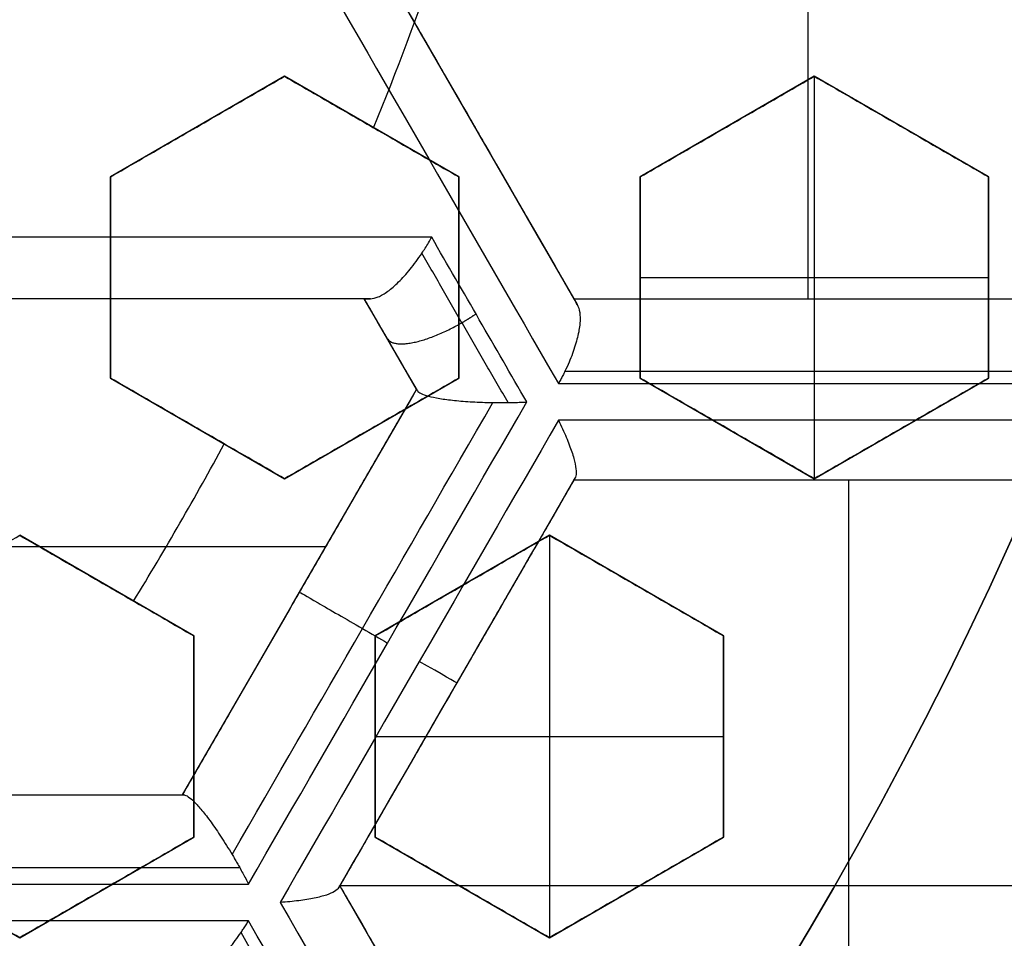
# Model space of a CAD drawing. Header units: centimetres. Extents: x -10 to 8.9, y -34.1 to -8.
# Tile 754 of 1056: x -6.185 to -6.049, y -33.486 to -33.359. Entities that reach past the tile are written whole.
import ezdxf

# ---------------------------------------------------------------- set-up
doc = ezdxf.new("R2010")
doc.units = ezdxf.units.CM
doc.layers.add('Default', color=7, linetype='Continuous', true_color=0x000000)

msp = doc.modelspace()

# ---------------------------------------------------------------- linework, layer by layer
at = {"layer": 'Default'}
for p, q in [((-6.076397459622, -33.28585863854, -1.065), (-6.076397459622, -33.39757591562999, -1.065)), ((-6.140897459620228, -33.34171727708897, -1.160801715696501), (-6.108647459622, -33.39757591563, -1.160801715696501)), ((-6.148500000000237, -33.36694675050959, 0.1972172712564), (-6.172499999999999, -33.38080315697, 0.1972172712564)), ((-6.124500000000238, -33.38080315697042, 0.1916593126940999), (-6.148500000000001, -33.36694675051, 0.1916593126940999)), ((-6.075500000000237, -33.36694675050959, 0.182440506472), (-6.099499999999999, -33.38080315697, 0.182440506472)), ((-6.0755, -33.36694675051, 0.1625), (-6.0755, -33.42237237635, 0.1625)), ((-6.051500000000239, -33.38080315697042, 0.17920345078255), (-6.075500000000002, -33.36694675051, 0.17920345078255)), ((-6.124538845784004, -33.37005122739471, -1.246571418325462), (-6.124538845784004, -33.37005122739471, -1.065)), ((-6.160500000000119, -33.37387495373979, 0.1706659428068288), (-6.160500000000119, -33.37387495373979, 0.2238748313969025)), ((-6.13650000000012, -33.37387495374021, 0.1626143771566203), (-6.13650000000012, -33.37387495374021, 0.2158232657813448)), ((-6.087500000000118, -33.37387495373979, 0.1625), (-6.087500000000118, -33.37387495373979, 0.1991856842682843)), ((-6.06350000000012, -33.37387495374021, 0.1625), (-6.06350000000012, -33.37387495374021, 0.1909563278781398)), ((-6.1725, -33.38080315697, 0.19795720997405), (-6.1725, -33.40851596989, 0.19795720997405)), ((-6.1245, -33.40851596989, 0.1866625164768), (-6.1245, -33.38080315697, 0.1866625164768)), ((-6.0995, -33.38080315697, 0.182440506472), (-6.0995, -33.40851596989, 0.182440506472)), ((-6.051500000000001, -33.40851596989, 0.17425046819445), (-6.051500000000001, -33.38080315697, 0.17425046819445)), ((-6.1725, -33.39465956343, 0.1714188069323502), (-6.1725, -33.39465956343, 0.2246276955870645)), ((-6.1245, -33.39465956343, 0.1625), (-6.1245, -33.39465956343, 0.2088351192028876)), ((-6.0995, -33.39465956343, 0.1625), (-6.051500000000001, -33.39465956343, 0.1625)), ((-6.0995, -33.39465956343, 0.1625), (-6.0995, -33.39465956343, 0.2004855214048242)), ((-6.051500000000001, -33.39465956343, 0.1625), (-6.051500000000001, -33.39465956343, 0.1842653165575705)), ((-6.137514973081, -33.39757591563, -1.1737728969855), (-6.252081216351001, -33.39757591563, -1.1737728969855)), ((-6.130298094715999, -33.41007591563, -1.1535325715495), (-6.137514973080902, -33.39757591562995, -1.1535325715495)), ((-6.108647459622, -33.39757591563, -1.1482013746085), (-6.044147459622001, -33.39757591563, -1.1482013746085)), ((-6.076132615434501, -33.39757591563, -1.217619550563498), (-6.076132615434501, -33.39757591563, -1.065)), ((-6.133858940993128, -33.40390834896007, -1.239551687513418), (-6.133858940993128, -33.40390834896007, -1.065)), ((-6.172499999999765, -33.40851596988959, 0.19239925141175), (-6.148500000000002, -33.42237237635, 0.19239925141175)), ((-6.148499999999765, -33.42237237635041, 0.18735794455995), (-6.124500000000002, -33.40851596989, 0.18735794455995)), ((-6.099499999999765, -33.40851596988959, 0.18048429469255), (-6.075500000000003, -33.42237237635, 0.18048429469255)), ((-6.075499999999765, -33.42237237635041, 0.1754644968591), (-6.051500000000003, -33.40851596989, 0.1754644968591)), ((-6.162548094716, -33.46593455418, -1.150562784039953), (-6.130298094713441, -33.41007591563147, -1.150562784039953)), ((-6.160499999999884, -33.41544417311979, 0.1640483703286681), (-6.160499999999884, -33.41544417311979, 0.2172572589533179)), ((-6.136499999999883, -33.41544417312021, 0.1625), (-6.136499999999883, -33.41544417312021, 0.2095209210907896)), ((-6.087499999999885, -33.41544417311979, 0.1625), (-6.087499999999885, -33.41544417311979, 0.1934494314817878)), ((-6.063499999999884, -33.41544417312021, 0.1625), (-6.063499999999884, -33.41544417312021, 0.1854646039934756)), ((-6.108647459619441, -33.42257591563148, -1.149470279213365), (-6.140897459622, -33.47843455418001, -1.149470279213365)), ((-6.044147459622, -33.42257591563, -1.1477292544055), (-6.108647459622, -33.42257591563, -1.1477292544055)), ((-6.0757858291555, -33.42257591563, -1.216509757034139), (-6.0757858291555, -33.42257591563, -1.065)), ((-6.070792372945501, -33.42257591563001, -1.065), (-6.070792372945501, -33.53429319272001, -1.065)), ((-6.161000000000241, -33.44402301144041, 0.19239925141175), (-6.185, -33.43016660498, 0.19239925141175)), ((-6.112000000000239, -33.43016660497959, 0.18344899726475), (-6.135999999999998, -33.44402301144, 0.18344899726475)), ((-6.112, -33.43016660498, 0.1625), (-6.112, -33.48559223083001, 0.1625)), ((-6.088000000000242, -33.44402301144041, 0.1808208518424), (-6.112, -33.43016660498, 0.1808208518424)), ((-6.142814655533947, -33.431755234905, -1.065), (-6.246781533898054, -33.431755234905, -1.065)), ((-6.173000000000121, -33.43709480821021, 0.1640483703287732), (-6.173000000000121, -33.43709480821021, 0.217257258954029)), ((-6.146423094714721, -33.43800523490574, -1.235648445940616), (-6.146423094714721, -33.43800523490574, -1.065)), ((-6.124000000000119, -33.43709480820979, 0.1625), (-6.124000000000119, -33.43709480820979, 0.2018223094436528)), ((-6.10000000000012, -33.43709480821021, 0.1625), (-6.10000000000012, -33.43709480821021, 0.1941042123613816)), ((-6.161, -33.47173582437, 0.18735794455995), (-6.161, -33.44402301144, 0.18735794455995)), ((-6.136, -33.44402301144, 0.18344899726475), (-6.136, -33.47173582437, 0.18344899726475)), ((-6.088000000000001, -33.47173582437, 0.1757832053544), (-6.088000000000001, -33.44402301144, 0.1757832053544)), ((-6.124772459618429, -33.45050523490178, -1.233452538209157), (-6.124772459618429, -33.45050523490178, -1.065)), ((-6.161, -33.457879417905, 0.1625), (-6.161, -33.457879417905, 0.2095209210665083)), ((-6.136, -33.457879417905, 0.1625), (-6.136, -33.457879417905, 0.201822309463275)), ((-6.136, -33.457879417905, 0.1625), (-6.088000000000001, -33.457879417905, 0.1625)), ((-6.088000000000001, -33.457879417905, 0.1625), (-6.088000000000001, -33.457879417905, 0.1866966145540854)), ((-6.227048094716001, -33.46593455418, -1.1614163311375), (-6.162548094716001, -33.46593455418, -1.1614163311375)), ((-6.208999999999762, -33.47173582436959, 0.1916593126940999), (-6.185, -33.48559223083, 0.1916593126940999)), ((-6.184999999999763, -33.48559223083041, 0.1866625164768), (-6.161000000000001, -33.47173582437, 0.1866625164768)), ((-6.135999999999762, -33.47173582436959, 0.1808208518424), (-6.111999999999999, -33.48559223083, 0.1808208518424)), ((-6.111999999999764, -33.48559223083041, 0.1757832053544), (-6.088000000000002, -33.47173582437, 0.1757832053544)), ((-6.172999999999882, -33.47866402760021, 0.1625), (-6.172999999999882, -33.47866402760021, 0.2088351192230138)), ((-6.011897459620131, -33.47843455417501, -1.065), (-6.140897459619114, -33.47843455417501, -1.065)), ((-6.140897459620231, -33.47843455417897, -1.1477292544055), (-6.108647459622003, -33.53429319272, -1.1477292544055)), ((-6.123999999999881, -33.47866402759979, 0.1625), (-6.123999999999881, -33.47866402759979, 0.1941042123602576)), ((-6.099999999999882, -33.47866402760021, 0.1625), (-6.099999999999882, -33.47866402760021, 0.1866966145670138))]:
    msp.add_line(p, q, dxfattribs=at)
for centre, radius, start, end in [((-6.550000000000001, -33.20500000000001, 0.45), 0.6000000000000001, 270, 90), ((-6.550000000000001, -33.20500000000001, 0.35), 0.6000000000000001, 270, 90), ((-6.550000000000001, -33.20500000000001, -1.24), 0.6400000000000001, 180, 0), ((-6.550000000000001, -33.20500000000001, 0.2), 0.6367740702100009, 180, 0), ((-6.550000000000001, -33.20500000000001, 0.1625), 0.6231698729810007, 180, 0), ((-6.550000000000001, -33.20500000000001, 0.17875), 0.6075000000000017, 180, 0), ((-6.550000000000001, -33.20500000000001, -1.230490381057), 0.6075000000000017, 180, 0), ((-6.550000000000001, -33.20500000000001, 0.1782088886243), 0.55, 180, 0), ((-6.550000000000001, -33.20500000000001, 0.195), 0.55, 180, 0), ((-6.550000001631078, -33.20499999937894, 0.1625), 0.4469695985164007, 337.779203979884, 341.0279703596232), ((-6.55000000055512, -33.20499999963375, 0.1625), 0.4469695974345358, 328.397451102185, 331.6025488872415)]:
    msp.add_arc(centre, radius, start, end, dxfattribs=at)
at = {"layer": 'Default', "extrusion": (0, 0, -1)}
for centre, radius, start, end in [((6.550000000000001, -33.20500000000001, -0.4), 0.5999999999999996, 90, 270), ((6.550000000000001, -33.20500000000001, -0.2), 0.6367740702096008, 180, 0), ((6.550000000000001, -33.20500000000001, -0.1809807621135), 0.6125, 180, 0), ((6.550000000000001, -33.20500000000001, -0.1625), 0.6075000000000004, 180, 0), ((6.550000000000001, -33.20500000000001, -0.195), 0.6075000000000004, 180, 0), ((6.550000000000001, -33.20500000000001, 1.220980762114), 0.6075, 180, 0), ((6.550000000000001, -33.20500000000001, 1.24), 0.6075000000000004, 180, 0), ((6.550000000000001, -33.20500000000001, -0.18660444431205), 0.5500000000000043, 180, 0)]:
    msp.add_arc(centre, radius, start, end, dxfattribs=at)
at = {"layer": 'Default', "extrusion": (-0.8660254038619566, -0.4999999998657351, 4.885096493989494e-10)}
msp.add_arc((25.48137353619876, -0.145000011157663, 21.99671305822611), 1.167293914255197, 285.9026967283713, 289.8586017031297, dxfattribs=at)
at = {"layer": 'Default', "extrusion": (-0.8660254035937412, -0.5000000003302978, -1.041159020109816e-09)}
msp.add_arc((25.48137352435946, -0.1449999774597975, 21.98903185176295), 1.157566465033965, 286.2000596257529, 289.60414411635, dxfattribs=at)
at = {"layer": 'Default', "extrusion": (-0.8660254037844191, -0.5000000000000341, 0)}
msp.add_arc((25.48137353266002, -0.145, 21.98903184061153), 1.157566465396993, 287.2949295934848, 289.6041441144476, dxfattribs=at)
at = {"layer": 'Default', "extrusion": (0, 1, 0)}
for centre, radius, start, end in [((6.550000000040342, -0.1449999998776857, -33.38911016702), 1.185792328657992, 249.1643214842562, 255.6146797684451), ((6.550000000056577, -0.1449999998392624, -33.39757591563), 1.175910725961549, 249.4213197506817, 255.3240723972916), ((6.549999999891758, -0.1450000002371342, -33.41432025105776), 1.181602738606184, 244.1108217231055, 248.1775356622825), ((6.549999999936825, -0.1450000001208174, -33.42257591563), 1.171756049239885, 244.3578792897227, 247.8731095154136), ((6.550000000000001, -0.145, -33.42257591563), 1.171756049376, 245.2805118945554, 247.8731095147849), ((6.550000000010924, -0.1449999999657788, -33.48325333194), 1.167293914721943, 250.1413982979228, 254.0973032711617)]:
    msp.add_arc(centre, radius, start, end, dxfattribs=at)
at = {"layer": 'Default', "extrusion": (0.8660254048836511, 0.4999999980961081, -6.266788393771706e-09)}
msp.add_arc((-25.48137358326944, -0.1450001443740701, -22.00175501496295), 1.168484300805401, 250.162478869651, 251.5224791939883, dxfattribs=at)
at = {"layer": 'Default', "extrusion": (0.8660254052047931, 0.499999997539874, -8.277809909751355e-09)}
msp.add_arc((-25.48137359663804, -0.145000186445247, -22.01403175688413), 1.158746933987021, 250.4556903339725, 251.2212177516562, dxfattribs=at)
at = {"layer": 'Default', "extrusion": (0, -1, 0)}
for centre, radius, start, end in [((-6.549999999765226, -0.1450000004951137, 33.39757591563), 1.172630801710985, 292.109512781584, 295.5840273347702), ((-6.550000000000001, -0.145, 33.39757591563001), 1.172630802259, 292.1095127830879, 295.5840273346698), ((-6.549999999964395, -0.1450000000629, 33.40927823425), 1.182484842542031, 291.8053506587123, 295.8684360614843), ((-6.550000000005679, -0.1449999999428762, 33.46593455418), 1.158746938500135, 286.1831022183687, 289.5443096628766), ((-6.549999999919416, -0.1450000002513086, 33.47821131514), 1.168484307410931, 285.8860672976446, 289.8375211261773)]:
    msp.add_arc(centre, radius, start, end, dxfattribs=at)
at = {"layer": 'Default', "extrusion": (2.997276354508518e-07, -0.9999999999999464, 1.324079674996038e-07)}
msp.add_arc((-6.550010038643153, -0.1450041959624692, 33.40757394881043), 1.182631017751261, 291.8489752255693, 295.8196669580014, dxfattribs=at)
at = {"layer": 'Default', "extrusion": (0.8660254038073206, -0.4999999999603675, -2.621848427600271e-09)}
msp.add_arc((-32.03137353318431, -0.1449999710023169, 11.39604407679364), 1.090648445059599, 268.305541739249, 271.694458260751, dxfattribs=at)
at = {"layer": 'Default', "extrusion": (0.8660254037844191, -0.5000000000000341, 0)}
msp.add_arc((-32.03137353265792, -0.145, 11.39604407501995), 1.090648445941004, 268.3055417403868, 271.6944582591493, dxfattribs=at)
at = {"layer": 'Default', "extrusion": (0.8660254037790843, -0.5000000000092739, 3.276220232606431e-10)}
msp.add_arc((-32.03137353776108, -0.1449998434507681, 11.40604411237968), 1.100648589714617, 268.1290001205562, 271.8710004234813, dxfattribs=at)
at = {"layer": 'Default', "extrusion": (0.8660254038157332, -0.4999999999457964, 1.870646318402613e-09)}
msp.add_arc((-32.03137353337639, -0.1450000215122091, 11.41004415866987), 1.099813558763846, 268.0020805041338, 271.9979194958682, dxfattribs=at)
at = {"layer": 'Default', "extrusion": (-0.8660254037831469, 0.5000000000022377, 1.346667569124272e-12)}
msp.add_arc((32.03137353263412, -0.1449999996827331, -11.41508617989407), 1.097599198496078, 267.9980481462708, 272.0019518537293, dxfattribs=at)
at = {"layer": 'Default', "extrusion": (-0.8660254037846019, 0.4999999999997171, 4.427160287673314e-10)}
msp.add_arc((32.03137353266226, -0.1449999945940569, -11.42104407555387), 1.088452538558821, 268.2845792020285, 271.7154207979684, dxfattribs=at)
at = {"layer": 'Default', "extrusion": (-0.5000000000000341, -0.8660254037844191, 5.448157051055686e-17)}
for start, end in [(179.999999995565, 270), (270, 293.5787285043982)]:
    msp.add_arc((11.40604407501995, -1.235648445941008, 32.03137353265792), 0.01, start, end, dxfattribs=at)
at = {"layer": 'Default', "extrusion": (0.4999999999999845, 0.8660254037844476, -2.117693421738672e-17)}
msp.add_arc((-11.41104407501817, -1.233452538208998, -32.03137353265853), 0.01, 180.0000000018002, 246.1583388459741, dxfattribs=at)
at = {"layer": 'Default', "extrusion": (-7.166319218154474e-08, -0.9999999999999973, -2.308641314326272e-08)}
msp.add_arc((-6.549997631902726, -0.1449991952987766, 33.4759350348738), 1.168746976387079, 285.9466840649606, 289.7695032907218, dxfattribs=at)
at = {"layer": 'Default', "extrusion": (-0.8660254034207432, -0.5000000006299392, -1.498346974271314e-09)}
msp.add_arc((25.48137351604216, -0.1449999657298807, 22.05739049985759), 1.171756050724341, 292.1268904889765, 295.6421207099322, dxfattribs=at)
at = {"layer": 'Default', "extrusion": (-0.8660254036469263, -0.5000000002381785, -6.160139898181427e-10)}
msp.add_arc((25.48137352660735, -0.1449999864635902, 22.06564615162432), 1.181602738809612, 291.822464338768, 295.8891782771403, dxfattribs=at)
at = {"layer": 'Default', "extrusion": (0.8660254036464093, 0.5000000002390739, 6.18907952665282e-10)}
msp.add_arc((-25.48137352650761, -0.1449999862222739, -22.07068816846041), 1.182484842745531, 244.1315639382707, 248.1946493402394, dxfattribs=at)
at = {"layer": 'Default', "extrusion": (0.8660255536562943, 0.4999997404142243, 1.324170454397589e-07)}
msp.add_arc((-25.48138020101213, -0.1449970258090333, -22.0723828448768), 1.182630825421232, 244.1803327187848, 248.1510250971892, dxfattribs=at)
at = {"layer": 'Default'}
for points, degree in [([(-5.802878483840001, -33.37034595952, -0.8200002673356), (-5.797609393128, -33.35006248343, -0.8200002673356), (-5.788748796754, -33.30907971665, -0.8199998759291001), (-5.780540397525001, -33.24636207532, -0.8200000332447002), (-5.777589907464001, -33.18277300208, -0.8199999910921), (-5.779858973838, -33.11864828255, -0.8200000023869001), (-5.787447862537, -33.05453951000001, -0.8199999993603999), (-5.800266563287, -32.99143194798, -0.8200000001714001), (-5.818203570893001, -32.92965347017, -0.8199999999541), (-5.841192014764, -32.86947862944, -0.8200000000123), (-5.869027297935, -32.81144395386, -0.8199999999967), (-5.901595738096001, -32.75581332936, -0.8200000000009), (-5.938499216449, -32.70322512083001, -0.8199999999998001), (-5.979707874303, -32.65370809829, -0.8200000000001), (-6.025110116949, -32.60746038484, -0.82), (-6.074537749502, -32.56462435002, -0.82), (-6.127655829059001, -32.5257214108, -0.82), (-6.183698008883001, -32.49134705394, -0.82), (-6.242318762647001, -32.46168134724, -0.82), (-6.303203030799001, -32.43688780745, -0.82), (-6.365872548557, -32.41716482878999, -0.82), (-6.429851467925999, -32.40263767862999, -0.82), (-6.495110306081, -32.39332528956, -0.82), (-6.561443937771, -32.38940486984, -0.82), (-6.628260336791, -32.39089598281, -0.82), (-6.672731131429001, -32.39550066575, -0.82), (-6.694977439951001, -32.39873070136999, -0.82)], 3), ([(-6.140897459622, -33.34171727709, -1.065), (-6.124772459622, -33.36964659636, -1.065), (-6.108647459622, -33.39757591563, -1.065)], 2), ([(-6.1725, -33.38080315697, 0.1736159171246), (-6.169877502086, -33.37928905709, 0.1729832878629), (-6.164603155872, -33.37624391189, 0.1716948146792), (-6.156610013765, -33.37162906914, 0.1696943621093), (-6.151213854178, -33.36851359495, 0.168312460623), (-6.148499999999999, -33.36694675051, 0.1676097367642)], 3), ([(-6.1725, -33.38080315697, 0.2268248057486), (-6.169876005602, -33.3792881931, 0.2261918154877), (-6.164599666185, -33.37624189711, 0.2249028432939), (-6.156606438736, -33.37162700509, 0.2229023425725), (-6.151212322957, -33.3685127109, 0.2215209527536), (-6.148499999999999, -33.36694675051, 0.2208186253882)], 3), ([(-6.148499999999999, -33.36694675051, 0.1676097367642), (-6.147148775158, -33.36772688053, 0.1670474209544), (-6.144437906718, -33.36929200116, 0.1659191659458), (-6.140346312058, -33.37165428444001, 0.1642159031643), (-6.137601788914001, -33.37323883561, 0.1630731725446), (-6.136225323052, -33.37403353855, 0.1625)], 3), ([(-6.148499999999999, -33.36694675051, 0.1676097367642), (-6.148499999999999, -33.36694675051, 0.1942141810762), (-6.148499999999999, -33.36694675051, 0.2208186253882)], 2), ([(-6.148499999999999, -33.36694675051, 0.2208186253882), (-6.145881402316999, -33.36845859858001, 0.2197288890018), (-6.140612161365, -33.37150079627, 0.2175356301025), (-6.132611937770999, -33.37611972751, 0.2142043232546), (-6.127214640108, -33.37923585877, 0.2119560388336), (-6.124499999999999, -33.38080315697, 0.2108250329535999)], 3), ([(-6.075500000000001, -33.36694675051, 0.1625), (-6.0875, -33.37387495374, 0.1625), (-6.099499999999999, -33.38080315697, 0.1625)], 2), ([(-6.099499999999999, -33.38080315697, 0.202381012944), (-6.096880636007, -33.37929086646, 0.2016929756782), (-6.091610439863, -33.3762481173, 0.2002960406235), (-6.083616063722, -33.37163256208, 0.1981395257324), (-6.078216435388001, -33.36851508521, 0.1966582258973), (-6.075500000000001, -33.36694675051, 0.1959069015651)], 3), ([(-6.075500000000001, -33.36694675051, 0.1959069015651), (-6.075500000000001, -33.36694675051, 0.17920345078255), (-6.075500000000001, -33.36694675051, 0.1625)], 2), ([(-6.051500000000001, -33.38080315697, 0.1625), (-6.063500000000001, -33.37387495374, 0.1625), (-6.075500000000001, -33.36694675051, 0.1625)], 2), ([(-6.075500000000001, -33.36694675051, 0.1959069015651), (-6.072887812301, -33.36845489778, 0.1948298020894), (-6.067627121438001, -33.37149215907, 0.1926598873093), (-6.059627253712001, -33.37611088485, 0.1893579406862), (-6.054221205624, -33.37923206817, 0.1871251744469), (-6.051500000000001, -33.38080315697, 0.1860009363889)], 3), ([(-6.110484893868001, -33.82312006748, -0.8199995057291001), (-6.093886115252, -33.81131571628, -0.8199995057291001), (-6.061747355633, -33.78651176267, -0.8200002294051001), (-6.01659889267, -33.74563862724, -0.8199999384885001), (-5.974676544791, -33.70125178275, -0.820000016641), (-5.936084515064, -33.65336831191, -0.8199999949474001), (-5.901178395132, -33.60232549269, -0.8200000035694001), (-5.870246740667, -33.54848789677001, -0.8199999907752), (-5.843328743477, -33.49190338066, -0.82000003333), (-5.820647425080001, -33.43266533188, -0.8199998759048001), (-5.808359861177, -33.39142152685, -0.8200002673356), (-5.802878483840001, -33.37034595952, -0.8200002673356)], 3), ([(-6.124499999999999, -33.38080315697, 0.1625), (-6.130362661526, -33.37741834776, 0.1625), (-6.136225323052, -33.37403353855, 0.1625)], 2), ([(-6.1725, -33.38080315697, 0.1736159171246), (-6.1725, -33.38080315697, 0.2002203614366), (-6.1725, -33.38080315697, 0.2268248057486)], 2), ([(-6.1725, -33.40851596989, 0.1690896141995), (-6.1725, -33.40541756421, 0.1696247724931), (-6.1725, -33.39923367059, 0.1706739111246), (-6.1725, -33.39000124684, 0.1721823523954), (-6.1725, -33.38386547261, 0.1731453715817), (-6.1725, -33.38080315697, 0.1736159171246)], 3), ([(-6.1725, -33.40851596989, 0.2222985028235), (-6.1725, -33.40541640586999, 0.2228338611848), (-6.1725, -33.39923096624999, 0.2238832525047), (-6.1725, -33.38999860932, 0.2253916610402), (-6.1725, -33.38386434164, 0.2263544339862), (-6.1725, -33.38080315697, 0.2268248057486)], 3), ([(-6.124499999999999, -33.40851596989, 0.1625), (-6.124499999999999, -33.39465956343, 0.1625), (-6.124499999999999, -33.38080315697, 0.1625)], 2), ([(-6.124499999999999, -33.38080315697, 0.2108250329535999), (-6.124499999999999, -33.38080315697, 0.1866625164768), (-6.124499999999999, -33.38080315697, 0.1625)], 2), ([(-6.124499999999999, -33.38080315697, 0.2108250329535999), (-6.124499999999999, -33.38387266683, 0.2103984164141), (-6.124499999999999, -33.39001806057, 0.2095252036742), (-6.124499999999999, -33.39925204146, 0.2081569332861), (-6.124499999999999, -33.40542544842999, 0.2072054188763), (-6.124499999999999, -33.40851596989, 0.2067200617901)], 3), ([(-6.099499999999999, -33.38080315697, 0.1625), (-6.099499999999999, -33.38080315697, 0.182440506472), (-6.099499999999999, -33.38080315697, 0.202381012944)], 2), ([(-6.099499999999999, -33.38080315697, 0.1625), (-6.099499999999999, -33.39465956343, 0.1625), (-6.099499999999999, -33.40851596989, 0.1625)], 2), ([(-6.099499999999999, -33.40851596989, 0.1984685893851), (-6.099499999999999, -33.40542760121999, 0.1989313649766), (-6.099499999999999, -33.39925705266, 0.1998384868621), (-6.099499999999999, -33.39002251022, 0.2011426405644), (-6.099499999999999, -33.38387456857, 0.2019746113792), (-6.099499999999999, -33.38080315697, 0.202381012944)], 3), ([(-6.051500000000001, -33.40851596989, 0.1625), (-6.051500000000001, -33.39465956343, 0.1625), (-6.051500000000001, -33.38080315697, 0.1625)], 2), ([(-6.051500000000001, -33.38080315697, 0.1860009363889), (-6.051500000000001, -33.38080315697, 0.17425046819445), (-6.051500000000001, -33.38080315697, 0.1625)], 2), ([(-6.051500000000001, -33.38080315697, 0.1860009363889), (-6.051500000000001, -33.38387863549, 0.1856286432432), (-6.051500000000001, -33.39003201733, 0.1848663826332), (-6.051500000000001, -33.39926746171, 0.1836710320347), (-6.051500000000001, -33.40543206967, 0.1828394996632), (-6.051500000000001, -33.40851596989, 0.1824152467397)], 3), ([(-6.129579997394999, -33.39131965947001, -1.253109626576), (-6.129422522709, -33.39108388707, -1.253151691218), (-6.129111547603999, -33.39060477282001, -1.253218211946), (-6.128658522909, -33.38986528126, -1.253264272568), (-6.128368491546, -33.38936315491, -1.253258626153), (-6.128226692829, -33.38911016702, -1.253246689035)], 3), ([(-6.136675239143, -33.39757591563, -1.245876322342), (-6.136357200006, -33.39757591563, -1.246542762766), (-6.135630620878, -33.39741245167, -1.247866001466), (-6.134307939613, -33.39664929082, -1.249707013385), (-6.132796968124, -33.39535477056, -1.251294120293), (-6.13119820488, -33.39358758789, -1.252487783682), (-6.130111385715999, -33.39211525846, -1.252967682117), (-6.129579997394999, -33.39131965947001, -1.253109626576)], 3), ([(-6.137514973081, -33.39757591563, -1.065), (-6.194798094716, -33.39757591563, -1.065), (-6.252081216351, -33.39757591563, -1.065)], 2), ([(-6.137514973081, -33.39757591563, -1.242065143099), (-6.137514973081, -33.39757591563, -1.242533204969), (-6.137447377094, -33.39757591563, -1.243439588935), (-6.137160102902, -33.39757591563, -1.244714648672), (-6.136855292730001, -33.39757591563, -1.245499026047), (-6.136675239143, -33.39757591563, -1.245876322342)], 3), ([(-6.130298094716, -33.41007591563, -1.065), (-6.1339065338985, -33.40382591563, -1.065), (-6.137514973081, -33.39757591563, -1.065)], 2), ([(-6.137514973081, -33.39757591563, -1.242065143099), (-6.137514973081, -33.39757591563, -1.1535325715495), (-6.137514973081, -33.39757591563, -1.065)], 2), ([(-6.108180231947, -33.3983851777, -1.235466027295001), (-6.108016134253, -33.39866940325, -1.236114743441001), (-6.107780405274, -33.39939144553, -1.237406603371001), (-6.107749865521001, -33.40092094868, -1.239221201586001), (-6.108078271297, -33.4028607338, -1.240800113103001), (-6.10876708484, -33.40509699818, -1.242009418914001), (-6.109464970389, -33.40673796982, -1.242517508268), (-6.109870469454, -33.40757594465, -1.242680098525)], 3), ([(-6.108647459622, -33.39757591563, -1.065), (-6.076397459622, -33.39757591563, -1.065), (-6.044147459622, -33.39757591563, -1.065)], 2), ([(-6.108647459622, -33.39757591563, -1.065), (-6.108647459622, -33.39757591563, -1.1482013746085), (-6.108647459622, -33.39757591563, -1.231402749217)], 2), ([(-6.108180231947, -33.3983851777, -1.235466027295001), (-6.108279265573, -33.39821364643, -1.235074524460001), (-6.108447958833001, -33.39792146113, -1.234253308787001), (-6.108608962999, -33.39764259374, -1.232894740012), (-6.108647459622, -33.39757591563, -1.231913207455), (-6.108647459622, -33.39757591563, -1.231402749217)], 3), ([(-6.109870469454, -33.40757594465, -1.242680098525), (-6.109962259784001, -33.40776563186, -1.242716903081), (-6.110150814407, -33.40814513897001, -1.242780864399), (-6.110448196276, -33.40871388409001, -1.242847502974), (-6.110655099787, -33.40909062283, -1.242872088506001), (-6.110760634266, -33.40927823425, -1.242879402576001)], 3), ([(-6.1725, -33.40851596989, 0.1690896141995), (-6.1725, -33.40851596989, 0.1956940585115), (-6.1725, -33.40851596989, 0.2222985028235)], 2), ([(-6.148499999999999, -33.42237237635, 0.2122158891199), (-6.151181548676, -33.4208241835, 0.21334245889), (-6.156534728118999, -33.41773352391, 0.2155914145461), (-6.164535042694, -33.41311454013, 0.2189524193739), (-6.16984835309, -33.41004689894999, 0.2211845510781), (-6.1725, -33.40851596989, 0.2222985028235)], 3), ([(-6.156814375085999, -33.41757206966, 0.1625), (-6.158563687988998, -33.41656210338, 0.1632349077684), (-6.16205800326, -33.41454465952, 0.1647029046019), (-6.167286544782, -33.41152595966, 0.1668994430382), (-6.170763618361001, -33.40951847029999, 0.1683601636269), (-6.1725, -33.40851596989, 0.1690896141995)], 3), ([(-6.148499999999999, -33.42237237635, 0.1625), (-6.1365, -33.41544417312, 0.1625), (-6.124499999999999, -33.40851596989, 0.1625)], 2), ([(-6.124499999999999, -33.40851596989, 0.2067200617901), (-6.127198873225, -33.41007416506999, 0.2073615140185), (-6.132575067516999, -33.41317811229, 0.2086239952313), (-6.140570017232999, -33.41779399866, 0.2104549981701), (-6.145863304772, -33.42085007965, 0.2116357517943), (-6.148499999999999, -33.42237237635, 0.2122158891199)], 3), ([(-6.124499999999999, -33.40851596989, 0.1625), (-6.124499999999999, -33.40851596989, 0.18461003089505), (-6.124499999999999, -33.40851596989, 0.2067200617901)], 2), ([(-6.099499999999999, -33.40851596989, 0.1625), (-6.0875, -33.41544417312, 0.1625), (-6.075500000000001, -33.42237237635, 0.1625)], 2), ([(-6.075500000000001, -33.42237237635, 0.1884289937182), (-6.078200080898, -33.42081348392, 0.1895587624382), (-6.083577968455, -33.41770855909, 0.1918088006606), (-6.091578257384, -33.41308959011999, 0.195155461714), (-6.096866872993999, -33.41003620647, 0.1973673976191), (-6.099499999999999, -33.40851596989, 0.1984685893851)], 3), ([(-6.099499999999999, -33.40851596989, 0.1984685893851), (-6.099499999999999, -33.40851596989, 0.18048429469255), (-6.099499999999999, -33.40851596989, 0.1625)], 2), ([(-6.075500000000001, -33.42237237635, 0.1625), (-6.063500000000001, -33.41544417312, 0.1625), (-6.051500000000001, -33.40851596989, 0.1625)], 2), ([(-6.051500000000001, -33.40851596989, 0.1824152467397), (-6.054204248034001, -33.41007726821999, 0.1831117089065), (-6.059587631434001, -33.41318536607, 0.1844858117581), (-6.067583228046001, -33.41780162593, 0.1864893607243), (-6.072868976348, -33.42085335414, 0.187788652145), (-6.075500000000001, -33.42237237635, 0.1884289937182)], 3), ([(-6.051500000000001, -33.40851596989, 0.1824152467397), (-6.051500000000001, -33.40851596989, 0.17245762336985), (-6.051500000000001, -33.40851596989, 0.1625)], 2), ([(-6.162548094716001, -33.46593455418, -1.065), (-6.146423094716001, -33.43800523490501, -1.065), (-6.130298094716, -33.41007591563, -1.065)], 2), ([(-6.130298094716, -33.41007591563, -1.235171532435), (-6.130298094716, -33.41007591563, -1.235372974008), (-6.130291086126, -33.41008805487, -1.235775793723), (-6.130259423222, -33.41014289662, -1.236380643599), (-6.130224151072, -33.41020398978, -1.236782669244), (-6.130202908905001, -33.41024078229, -1.236983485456)], 3), ([(-6.130298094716, -33.41007591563, -1.235171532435), (-6.130298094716, -33.41007591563, -1.1500857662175), (-6.130298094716, -33.41007591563, -1.065)], 2), ([(-6.130202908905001, -33.41024078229, -1.236983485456), (-6.130126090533, -33.41037383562, -1.237709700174), (-6.12978406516, -33.41063736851, -1.239130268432), (-6.128751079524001, -33.41100196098, -1.241043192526), (-6.127202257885, -33.41133052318, -1.242709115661), (-6.125153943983, -33.41160449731, -1.244026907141), (-6.122674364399, -33.41180224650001, -1.244883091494), (-6.120779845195, -33.41187009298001, -1.245077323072), (-6.119795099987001, -33.41188426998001, -1.245061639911)], 3), ([(-6.119795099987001, -33.41188426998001, -1.245061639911), (-6.119565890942, -33.41188756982, -1.245057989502), (-6.119104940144, -33.41189201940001, -1.245038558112), (-6.118407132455, -33.41189207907, -1.24497220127), (-6.117940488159, -33.41188763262, -1.244903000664), (-6.11770702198, -33.41188427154, -1.244862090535)], 3), ([(-6.11770702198, -33.41188427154, -1.244862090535), (-6.117416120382, -33.41188008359, -1.244811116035), (-6.116835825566, -33.41186820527, -1.2446899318), (-6.115972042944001, -33.41183978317, -1.244450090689), (-6.115406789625, -33.41181390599, -1.244252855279), (-6.115127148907, -33.41179924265, -1.244144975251)], 3), ([(-6.110760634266, -33.41432025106, -1.241929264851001), (-6.110357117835, -33.41513500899, -1.241612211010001), (-6.109641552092, -33.41669568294, -1.240802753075), (-6.108864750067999, -33.41874624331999, -1.239163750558), (-6.108405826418, -33.42042321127, -1.237202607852), (-6.108274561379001, -33.42163586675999, -1.235078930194), (-6.108384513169, -33.42212047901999, -1.233659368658), (-6.108480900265, -33.42228742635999, -1.232964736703)], 3), ([(-6.156814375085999, -33.41757206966, 0.1625), (-6.152657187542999, -33.419972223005, 0.1625), (-6.148499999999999, -33.42237237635, 0.1625)], 2), ([(-6.148499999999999, -33.42237237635, 0.1625), (-6.148499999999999, -33.42237237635, 0.18735794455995), (-6.148499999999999, -33.42237237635, 0.2122158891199)], 2), ([(-6.108647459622, -33.42257591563, -1.065), (-6.124772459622, -33.450505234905, -1.065), (-6.140897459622, -33.47843455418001, -1.065)], 2), ([(-6.108647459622, -33.42257591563, -1.230458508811), (-6.108647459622, -33.42257591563, -1.230756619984), (-6.108634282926, -33.42255309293, -1.231339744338), (-6.108577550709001, -33.42245482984, -1.232176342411), (-6.10851676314, -33.42234954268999, -1.232706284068), (-6.108480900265, -33.42228742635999, -1.232964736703)], 3), ([(-6.044147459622, -33.42257591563, -1.065), (-6.076397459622, -33.42257591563, -1.065), (-6.108647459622, -33.42257591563, -1.065)], 2), ([(-6.108647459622, -33.42257591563, -1.230458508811), (-6.108647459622, -33.42257591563, -1.1477292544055), (-6.108647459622, -33.42257591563, -1.065)], 2), ([(-6.075500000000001, -33.42237237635, 0.1884289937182), (-6.075500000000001, -33.42237237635, 0.1754644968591), (-6.075500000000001, -33.42237237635, 0.1625)], 2), ([(-6.209000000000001, -33.44402301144, 0.1736159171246), (-6.206348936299, -33.4424924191, 0.1731455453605), (-6.201036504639, -33.43942528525, 0.1721827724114), (-6.193041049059, -33.43480910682, 0.1706743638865), (-6.187684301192, -33.431716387, 0.1696249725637), (-6.185, -33.43016660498, 0.1690896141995)], 3), ([(-6.209000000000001, -33.44402301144, 0.2268248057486), (-6.206347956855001, -33.44249185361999, 0.2263542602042), (-6.201034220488, -33.43942396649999, 0.2253912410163), (-6.193038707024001, -33.43480775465, 0.2238827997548), (-6.187683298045, -33.43171580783, 0.2228336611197), (-6.185, -33.43016660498, 0.2222985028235)], 3), ([(-6.185, -33.43016660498, 0.1690896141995), (-6.183263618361, -33.43116910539, 0.1683601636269), (-6.179786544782, -33.43317659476, 0.1668994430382), (-6.17455800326, -33.43619529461, 0.1647029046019), (-6.171063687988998, -33.43821273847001, 0.1632349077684), (-6.169314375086, -33.43922270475, 0.1625)], 3), ([(-6.185, -33.43016660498, 0.1690896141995), (-6.185, -33.43016660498, 0.1956940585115), (-6.185, -33.43016660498, 0.2222985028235)], 2), ([(-6.185, -33.43016660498, 0.2222985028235), (-6.182348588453, -33.43169739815, 0.2211846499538), (-6.177035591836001, -33.43476485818, 0.218952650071), (-6.169035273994, -33.43938384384, 0.2155916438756), (-6.163681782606, -33.44247468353, 0.2133425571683), (-6.161, -33.44402301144, 0.2122158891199)], 3), ([(-6.111999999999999, -33.43016660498, 0.1625), (-6.123999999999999, -33.43709480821, 0.1625), (-6.135999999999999, -33.44402301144, 0.1625)], 2), ([(-6.135999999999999, -33.44402301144, 0.2043979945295), (-6.133356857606, -33.44249699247, 0.2038425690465), (-6.128054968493, -33.43943594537, 0.2027124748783), (-6.120059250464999, -33.43481961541, 0.2009610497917), (-6.11469209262, -33.43172088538, 0.1997544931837), (-6.111999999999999, -33.43016660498, 0.1991417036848)], 3), ([(-6.111999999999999, -33.43016660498, 0.1991417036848), (-6.111999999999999, -33.43016660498, 0.1808208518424), (-6.111999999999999, -33.43016660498, 0.1625)], 2), ([(-6.088000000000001, -33.44402301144, 0.1625), (-6.1, -33.43709480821, 0.1625), (-6.111999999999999, -33.43016660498, 0.1625)], 2), ([(-6.111999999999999, -33.43016660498, 0.1991417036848), (-6.109353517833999, -33.43169455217, 0.1980307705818), (-6.104047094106, -33.43475821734, 0.195803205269), (-6.096046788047, -33.4393771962, 0.1924446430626), (-6.090686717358, -33.44247183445, 0.1901943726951), (-6.088000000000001, -33.44402301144, 0.1890664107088)], 3), ([(-6.161, -33.44402301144, 0.1625), (-6.165157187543, -33.441622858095, 0.1625), (-6.169314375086, -33.43922270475, 0.1625)], 2), ([(-6.161, -33.47173582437, 0.1625), (-6.161, -33.457879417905, 0.1625), (-6.161, -33.44402301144, 0.1625)], 2), ([(-6.161, -33.44402301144, 0.2122158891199), (-6.161, -33.44402301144, 0.18735794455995), (-6.161, -33.44402301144, 0.1625)], 2), ([(-6.161, -33.44402301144, 0.2122158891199), (-6.161, -33.44706888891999, 0.2116355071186), (-6.161, -33.45318276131, 0.2104544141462), (-6.161, -33.46241459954, 0.208623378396), (-6.161, -33.46862074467, 0.2073612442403), (-6.161, -33.47173582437, 0.2067200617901)], 3), ([(-6.135999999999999, -33.44402301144, 0.1625), (-6.135999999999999, -33.457879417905, 0.1625), (-6.135999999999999, -33.47173582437, 0.1625)], 2), ([(-6.135999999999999, -33.47173582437, 0.1991417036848), (-6.135999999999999, -33.4686261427, 0.1997547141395), (-6.135999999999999, -33.46242718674, 0.2009615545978), (-6.135999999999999, -33.45319458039, 0.2027129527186), (-6.135999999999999, -33.44707395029, 0.2038427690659), (-6.135999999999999, -33.44402301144, 0.2043979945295)], 3), ([(-6.135999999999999, -33.44402301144, 0.2043979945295), (-6.135999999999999, -33.44402301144, 0.18344899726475), (-6.135999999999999, -33.44402301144, 0.1625)], 2), ([(-6.088000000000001, -33.47173582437, 0.1625), (-6.088000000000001, -33.457879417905, 0.1625), (-6.088000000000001, -33.44402301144, 0.1625)], 2), ([(-6.088000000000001, -33.44402301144, 0.1890664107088), (-6.088000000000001, -33.44402301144, 0.1757832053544), (-6.088000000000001, -33.44402301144, 0.1625)], 2), ([(-6.088000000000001, -33.44402301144, 0.1890664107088), (-6.088000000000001, -33.44708390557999, 0.1885544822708), (-6.088000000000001, -33.45321782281, 0.1875130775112), (-6.088000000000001, -33.46245171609, 0.1858995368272), (-6.088000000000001, -33.46863666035, 0.1847887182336), (-6.088000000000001, -33.47173582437, 0.1842247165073)], 3), ([(-6.227048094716, -33.46593455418, -1.065), (-6.194798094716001, -33.46593455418, -1.065), (-6.162548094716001, -33.46593455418, -1.065)], 2), ([(-6.162357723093, -33.46593455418, -1.236983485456), (-6.162400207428, -33.46593455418, -1.236782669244), (-6.162470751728, -33.46593455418, -1.236380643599), (-6.162534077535, -33.46593455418, -1.235775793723), (-6.162548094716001, -33.46593455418, -1.235372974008), (-6.162548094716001, -33.46593455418, -1.235171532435)], 3), ([(-6.162548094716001, -33.46593455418, -1.235171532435), (-6.162548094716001, -33.46593455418, -1.1500857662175), (-6.162548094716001, -33.46593455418, -1.065)], 2), ([(-6.162357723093, -33.46593455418, -1.236983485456), (-6.162204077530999, -33.46593455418, -1.237709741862), (-6.161804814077, -33.46609901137, -1.239130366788), (-6.160972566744, -33.46681132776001, -1.241043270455), (-6.159913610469, -33.46798837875, -1.242709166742), (-6.158652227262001, -33.46962523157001, -1.244026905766), (-6.157241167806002, -33.47167375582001, -1.244883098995), (-6.156235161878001, -33.47328051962, -1.24507732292), (-6.155730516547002, -33.47412623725, -1.245061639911)], 3), ([(-6.185, -33.48559223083, 0.2108250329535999), (-6.187713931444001, -33.48402534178, 0.2119557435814), (-6.193110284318, -33.48090975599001, 0.2142036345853), (-6.201110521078, -33.47629081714, 0.2175349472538), (-6.206380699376, -33.47324807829, 0.2197285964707), (-6.209000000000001, -33.47173582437, 0.2208186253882)], 3), ([(-6.185, -33.48559223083, 0.1625), (-6.173, -33.4786640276, 0.1625), (-6.161, -33.47173582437, 0.1625)], 2), ([(-6.161, -33.47173582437, 0.2067200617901), (-6.163677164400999, -33.47328148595, 0.2072055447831), (-6.169024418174, -33.47636872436, 0.208157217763), (-6.177021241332, -33.48098569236, 0.2095254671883), (-6.182342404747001, -33.48405786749, 0.2103985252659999), (-6.185, -33.48559223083, 0.2108250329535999)], 3), ([(-6.161, -33.47173582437, 0.1625), (-6.161, -33.47173582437, 0.18461003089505), (-6.161, -33.47173582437, 0.2067200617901)], 2), ([(-6.135999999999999, -33.47173582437, 0.1625), (-6.135999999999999, -33.47173582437, 0.1808208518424), (-6.135999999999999, -33.47173582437, 0.1991417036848)], 2), ([(-6.135999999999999, -33.47173582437, 0.1625), (-6.123999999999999, -33.4786640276, 0.1625), (-6.111999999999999, -33.48559223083, 0.1625)], 2), ([(-6.111999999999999, -33.48559223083, 0.1890664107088), (-6.114686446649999, -33.48404121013, 0.190194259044), (-6.120046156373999, -33.48094678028, 0.1924443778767), (-6.128046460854, -33.47632780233, 0.1958029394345), (-6.133353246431, -33.47326392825, 0.1980306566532), (-6.135999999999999, -33.47173582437, 0.1991417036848)], 3), ([(-6.111999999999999, -33.48559223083, 0.1625), (-6.1, -33.4786640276, 0.1625), (-6.088000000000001, -33.47173582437, 0.1625)], 2), ([(-6.088000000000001, -33.47173582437, 0.1842247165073), (-6.090684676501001, -33.47328582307, 0.1847888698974), (-6.096041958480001, -33.47637885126, 0.1858998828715), (-6.104038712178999, -33.48099577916, 0.1875134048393), (-6.109349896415, -33.48406219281, 0.1885546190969), (-6.111999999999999, -33.48559223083, 0.1890664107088)], 3), ([(-6.088000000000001, -33.47173582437, 0.1842247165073), (-6.088000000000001, -33.47173582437, 0.17336235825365), (-6.088000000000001, -33.47173582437, 0.1625)], 2), ([(-6.155730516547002, -33.47412623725, -1.245061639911), (-6.155613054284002, -33.47432308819, -1.245057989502), (-6.155378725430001, -33.4747200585, -1.245038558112), (-6.155029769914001, -33.47532434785, -1.24497220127), (-6.154800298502, -33.47573069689, -1.244903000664), (-6.154686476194, -33.47593456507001, -1.244862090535)], 3), ([(-6.154686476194, -33.47593456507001, -1.244862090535), (-6.154544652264, -33.47618858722, -1.244811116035), (-6.154264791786, -33.47669707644, -1.2446899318), (-6.153857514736, -33.47745934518, -1.244450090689), (-6.153597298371, -33.4779618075, -1.244252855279), (-6.153470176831, -33.47821131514, -1.244144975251)], 3), ([(-6.141064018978, -33.47872304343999, -1.232964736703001), (-6.141028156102, -33.47866092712, -1.232706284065), (-6.140967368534, -33.47855563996, -1.232176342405), (-6.140910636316, -33.47845737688, -1.231339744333), (-6.140897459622, -33.47843455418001, -1.230756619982), (-6.140897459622, -33.47843455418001, -1.230458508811)], 3), ([(-6.140897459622, -33.47843455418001, -1.065), (-6.124772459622, -33.50636387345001, -1.065), (-6.108647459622, -33.53429319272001, -1.065)], 2), ([(-6.140897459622, -33.47843455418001, -1.065), (-6.140897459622, -33.47843455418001, -1.1477292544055), (-6.140897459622, -33.47843455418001, -1.230458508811)], 2), ([(-6.196725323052, -33.47882261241, 0.1625), (-6.190862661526, -33.48220742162, 0.1625), (-6.185, -33.48559223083, 0.1625)], 2), ([(-6.141064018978, -33.47872304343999, -1.232964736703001), (-6.141160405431, -33.47888998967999, -1.233659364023), (-6.141525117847, -33.47922751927, -1.235078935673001), (-6.142640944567, -33.47972016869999, -1.237202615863), (-6.144322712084, -33.48016121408, -1.239163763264), (-6.146486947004, -33.4805137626, -1.240802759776), (-6.148196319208, -33.48067440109, -1.241612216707), (-6.14910366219, -33.48073232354, -1.241929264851)], 3), ([(-6.154499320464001, -33.48487538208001, -1.242680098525), (-6.154380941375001, -33.48470104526, -1.242716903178), (-6.154146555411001, -33.48434799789, -1.242780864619), (-6.153802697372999, -33.48380608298, -1.242847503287), (-6.153579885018, -33.48343853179, -1.242872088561), (-6.153470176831, -33.48325333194, -1.242879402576)], 3), ([(-6.161613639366, -33.49093455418, -1.235466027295), (-6.161285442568, -33.49093455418, -1.236114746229), (-6.160542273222, -33.4907776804, -1.237406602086), (-6.15920241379, -33.49003937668, -1.239221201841), (-6.157686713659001, -33.48878507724, -1.240800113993), (-6.156094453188, -33.48707040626, -1.242009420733), (-6.155022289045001, -33.48564555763, -1.242517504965), (-6.154499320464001, -33.48487538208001, -1.242680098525)], 3), ([(-6.185, -33.48559223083, 0.1625), (-6.185, -33.48559223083, 0.1866625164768), (-6.185, -33.48559223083, 0.2108250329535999)], 2), ([(-6.111999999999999, -33.48559223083, 0.1890664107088), (-6.111999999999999, -33.48559223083, 0.1757832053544), (-6.111999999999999, -33.48559223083, 0.1625)], 2)]:
    msp.add_open_spline(points, degree=degree, dxfattribs=at)
msp.add_open_spline([(-5.978241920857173, -32.65665960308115, -0.8200034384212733), (-5.982065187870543, -32.65267471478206, -0.8198957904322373), (-6.021688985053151, -32.61222557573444, -0.8187925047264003), (-6.1051399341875, -32.54333603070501, -0.81669332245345), (-6.244802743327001, -32.468174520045, -0.81343061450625), (-6.396707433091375, -32.42256752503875, -0.81016786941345), (-6.550005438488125, -32.40791523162, -0.8071806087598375), (-6.70330324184, -32.42256964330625, -0.80419334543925), (-6.8552073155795, -32.46817857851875, -0.80093060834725), (-6.994869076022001, -32.54334249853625, -0.7976678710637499), (-7.1136278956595, -32.64137979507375, -0.7946806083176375), (-7.211663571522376, -32.760139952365, -0.7916933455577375), (-7.286825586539, -32.89980273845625, -0.7884306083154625), (-7.332432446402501, -33.051707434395, -0.7851678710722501), (-7.347084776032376, -33.20500543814, -0.78218060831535), (-7.334328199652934, -33.33845015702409, -0.7795802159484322), (-7.3130589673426, -33.42019238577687, -0.7778563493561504), (-7.303112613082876, -33.4507094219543, -0.7771955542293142)], degree=3, knots=[9.33287491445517, 9.33287491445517, 9.33287491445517, 9.33287491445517, 9.508229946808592, 11.13105041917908, 12.75387089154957, 14.37669136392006, 15.99951183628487, 17.62233230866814, 19.24515278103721, 20.86797325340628, 22.49079372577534, 24.11361419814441, 25.73643467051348, 27.35925514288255, 28.98207561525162, 30.60489608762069, 31.59721843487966, 31.59721843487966, 31.59721843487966, 31.59721843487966], dxfattribs=at)
for points, weights in [([(-6.11770702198, -33.41188427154, -1.244862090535), (-6.12362133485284, -33.40164037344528, -1.249113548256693), (-6.129579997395, -33.39131965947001, -1.253109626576)], [0.9999628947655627, 0.9999009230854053, 0.999954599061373]), ([(-6.130202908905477, -33.41024078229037, -1.23698348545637), (-6.133850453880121, -33.40392304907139, -1.239573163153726), (-6.137514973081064, -33.39757591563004, -1.24206514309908)], [0.9999441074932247, 0.9999187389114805, 0.9999379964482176]), ([(-6.124058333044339, -33.40088349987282, -1.249345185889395), (-6.123059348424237, -33.40030673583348, -1.249345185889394), (-6.122129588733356, -33.39967066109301, -1.249097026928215)], [0.9999296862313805, 0.9543310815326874, 0.9229313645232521]), ([(-6.134355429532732, -33.40304840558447, -1.239896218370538), (-6.132718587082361, -33.40588349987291, -1.249345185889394), (-6.124058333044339, -33.40088349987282, -1.249345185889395)], [0.9999296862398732, 0.7070570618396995, 0.9999296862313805])]:
    msp.add_rational_spline(points, weights, degree=2, dxfattribs=at)

doc.saveas('drawing.dxf')
